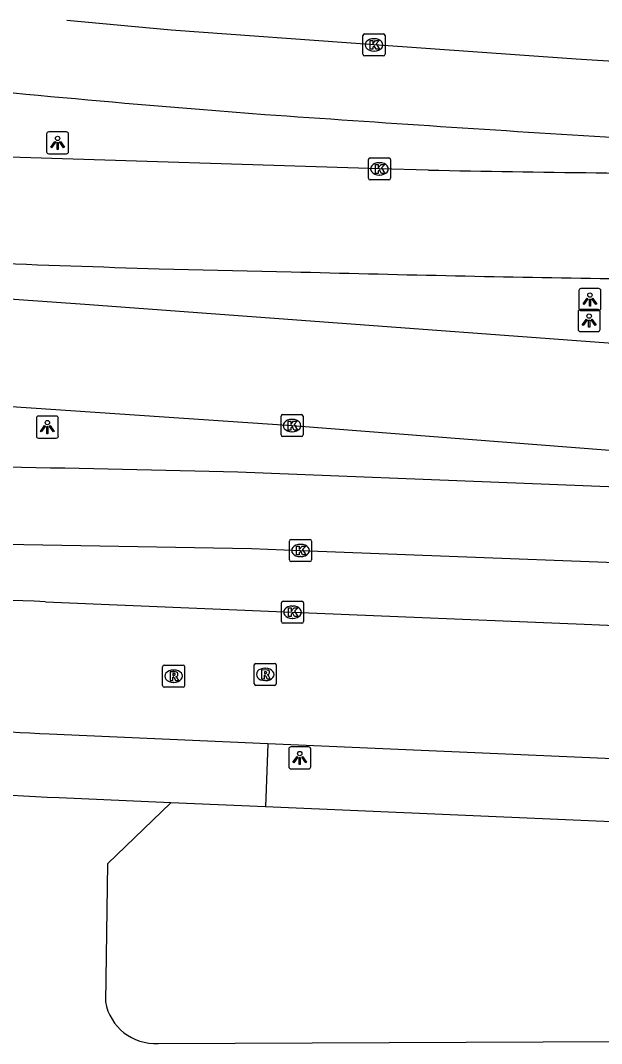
# Model space of a CAD drawing. Extents: x 161243 to 161752, y 384138 to 384885.
# Drawn here: x 161431.55 to 161457.92, y 384838.56 to 384885 of the extents above; entities that cross this region are included whole.
import ezdxf

# ---------------------------------------------------------------- set-up
doc = ezdxf.new("R2010")
doc.units = 0
for name, color, linetype in [('IMGEO_Kolk', 7, 'Continuous'), ('IMGEO_Lichtpunt', 7, 'Continuous'), ('IMGEO_Rijbaan_lokaal_open', 7, 'Continuous'), ('IMGEO_Rijbaan_regionaal_gesloten', 7, 'Continuous'), ('IMGEO_Rioolput', 7, 'Continuous'), ('IMGEO_Voetpad_open', 7, 'Continuous')]:
    doc.layers.add(name, color=color, linetype=linetype)

msp = doc.modelspace()

# ---------------------------------------------------------------- linework, layer by layer
at = {"layer": 'IMGEO_Kolk'}
for p, q in [((161447.093, 384883.467), (161447.093, 384884.319)), ((161447.168, 384884.393), (161448.02, 384884.393)), ((161448.094, 384884.319), (161448.094, 384883.467)), ((161447.581, 384884.173), (161447.606, 384884.173)), ((161448.02, 384883.393), (161447.168, 384883.393)), ((161447.604, 384883.613), (161447.579, 384883.613)), ((161447.341, 384877.837), (161447.341, 384878.689)), ((161447.416, 384878.763), (161448.268, 384878.763)), ((161448.342, 384878.689), (161448.342, 384877.837)), ((161447.829, 384878.543), (161447.854, 384878.543)), ((161448.268, 384877.763), (161447.416, 384877.763)), ((161447.852, 384877.983), (161447.827, 384877.983)), ((161443.374, 384866.185), (161443.374, 384867.037)), ((161443.449, 384867.111), (161444.301, 384867.111)), ((161444.375, 384867.037), (161444.375, 384866.185)), ((161443.862, 384866.891), (161443.887, 384866.891)), ((161444.301, 384866.111), (161443.449, 384866.111)), ((161443.885, 384866.331), (161443.86, 384866.331)), ((161443.759, 384860.515), (161443.759, 384861.367)), ((161443.834, 384861.441), (161444.686, 384861.441)), ((161444.247, 384861.221), (161444.272, 384861.221)), ((161444.76, 384861.367), (161444.76, 384860.515)), ((161444.27, 384860.661), (161444.245, 384860.661)), ((161444.686, 384860.441), (161443.834, 384860.441)), ((161443.396, 384857.713), (161443.396, 384858.565)), ((161443.471, 384858.639), (161444.323, 384858.639)), ((161443.884, 384858.419), (161443.909, 384858.419)), ((161444.397, 384858.565), (161444.397, 384857.713)), ((161443.907, 384857.859), (161443.882, 384857.859)), ((161444.323, 384857.639), (161443.471, 384857.639))]:
    msp.add_line(p, q, dxfattribs=at)
for points in [[(161447.093, 384883.467), (161447.093, 384884.319)], [(161447.168, 384884.393), (161448.02, 384884.393)], [(161448.094, 384884.319), (161448.094, 384883.467)], [(161447.414, 384884.093), (161447.537, 384884.093), (161447.537, 384883.942), (161447.667, 384884.093), (161447.831, 384884.093), (161447.685, 384883.942), (161447.838, 384883.693), (161447.686, 384883.693), (161447.601, 384883.857), (161447.537, 384883.79), (161447.537, 384883.693), (161447.414, 384883.693), (161447.414, 384884.093)], [(161448.02, 384883.393), (161447.168, 384883.393)], [(161447.341, 384877.837), (161447.341, 384878.689)], [(161447.416, 384878.763), (161448.268, 384878.763)], [(161448.342, 384878.689), (161448.342, 384877.837)], [(161447.662, 384878.463), (161447.785, 384878.463), (161447.785, 384878.312), (161447.915, 384878.463), (161448.079, 384878.463), (161447.933, 384878.312), (161448.086, 384878.063), (161447.934, 384878.063), (161447.849, 384878.227), (161447.785, 384878.16), (161447.785, 384878.063), (161447.662, 384878.063), (161447.662, 384878.463)], [(161448.268, 384877.763), (161447.416, 384877.763)], [(161443.374, 384866.185), (161443.374, 384867.037)], [(161443.449, 384867.111), (161444.301, 384867.111)], [(161444.375, 384867.037), (161444.375, 384866.185)], [(161443.695, 384866.811), (161443.818, 384866.811), (161443.818, 384866.66), (161443.948, 384866.811), (161444.112, 384866.811), (161443.966, 384866.66), (161444.119, 384866.411), (161443.967, 384866.411), (161443.882, 384866.575), (161443.818, 384866.508), (161443.818, 384866.411), (161443.695, 384866.411), (161443.695, 384866.811)], [(161444.301, 384866.111), (161443.449, 384866.111)], [(161443.759, 384860.515), (161443.759, 384861.367)], [(161443.834, 384861.441), (161444.686, 384861.441)], [(161444.08, 384861.141), (161444.203, 384861.141), (161444.203, 384860.99), (161444.333, 384861.141), (161444.497, 384861.141), (161444.351, 384860.99), (161444.504, 384860.741), (161444.352, 384860.741), (161444.267, 384860.905), (161444.203, 384860.838), (161444.203, 384860.741), (161444.08, 384860.741), (161444.08, 384861.141)], [(161444.76, 384861.367), (161444.76, 384860.515)], [(161444.686, 384860.441), (161443.834, 384860.441)], [(161443.396, 384857.713), (161443.396, 384858.565)], [(161443.471, 384858.639), (161444.323, 384858.639)], [(161443.717, 384858.339), (161443.84, 384858.339), (161443.84, 384858.188), (161443.97, 384858.339), (161444.134, 384858.339), (161443.988, 384858.188), (161444.141, 384857.939), (161443.989, 384857.939), (161443.904, 384858.103), (161443.84, 384858.036), (161443.84, 384857.939), (161443.717, 384857.939), (161443.717, 384858.339)], [(161444.397, 384858.565), (161444.397, 384857.713)], [(161444.323, 384857.639), (161443.471, 384857.639)]]:
    msp.add_lwpolyline(points, dxfattribs=at)
for centre, start, end in [((161447.17, 384884.317), 91.552, 178.448), ((161447.17, 384884.317), 91.552, 178.448), ((161448.018, 384884.317), 1.552, 88.448), ((161448.018, 384884.317), 1.552, 88.448), ((161447.17, 384883.469), 181.552, 268.448), ((161447.17, 384883.469), 181.552, 268.448), ((161448.018, 384883.469), 271.552, 358.448), ((161448.018, 384883.469), 271.552, 358.448), ((161447.418, 384878.687), 91.552, 178.448), ((161447.418, 384878.687), 91.552, 178.448), ((161448.266, 384878.687), 1.552, 88.448), ((161448.266, 384878.687), 1.552, 88.448), ((161447.418, 384877.839), 181.552, 268.448), ((161447.418, 384877.839), 181.552, 268.448), ((161448.266, 384877.839), 271.552, 358.448), ((161448.266, 384877.839), 271.552, 358.448), ((161443.451, 384867.035), 91.552, 178.448), ((161443.451, 384867.035), 91.552, 178.448), ((161444.299, 384867.035), 1.552, 88.448), ((161444.299, 384867.035), 1.552, 88.448), ((161443.451, 384866.187), 181.552, 268.448), ((161443.451, 384866.187), 181.552, 268.448), ((161444.299, 384866.187), 271.552, 358.448), ((161444.299, 384866.187), 271.552, 358.448), ((161443.836, 384861.365), 91.552, 178.448), ((161443.836, 384861.365), 91.552, 178.448), ((161444.684, 384861.365), 1.552, 88.448), ((161444.684, 384861.365), 1.552, 88.448), ((161443.836, 384860.517), 181.552, 268.448), ((161443.836, 384860.517), 181.552, 268.448), ((161444.684, 384860.517), 271.552, 358.448), ((161444.684, 384860.517), 271.552, 358.448), ((161443.473, 384858.563), 91.552, 178.448), ((161443.473, 384858.563), 91.552, 178.448), ((161444.321, 384858.563), 1.552, 88.448), ((161444.321, 384858.563), 1.552, 88.448), ((161443.473, 384857.715), 181.552, 268.448), ((161443.473, 384857.715), 181.552, 268.448), ((161444.321, 384857.715), 271.552, 358.448), ((161444.321, 384857.715), 271.552, 358.448)]:
    msp.add_arc(centre, 0.0765, start, end, dxfattribs=at)
for centre, major_axis, ratio, start_param, end_param in [((161447.58, 384883.893), (-0.387, 0.002), 0.722429, 4.712389, 7.853982), ((161447.605, 384883.893), (-0.39, 0.002), 0.717154, 1.570796, 4.712389), ((161447.828, 384878.263), (-0.387, 0.002), 0.722429, 4.712389, 7.853982), ((161447.853, 384878.263), (-0.39, 0.002), 0.717154, 1.570796, 4.712389), ((161443.861, 384866.611), (-0.387, 0.002), 0.722429, 4.712389, 7.853982), ((161443.886, 384866.611), (-0.39, 0.002), 0.717154, 1.570796, 4.712389), ((161444.246, 384860.941), (-0.387, 0.002), 0.722429, 4.712389, 7.853982), ((161444.271, 384860.941), (-0.39, 0.002), 0.717154, 1.570796, 4.712389), ((161443.883, 384858.139), (-0.387, 0.002), 0.722429, 4.712389, 7.853982), ((161443.908, 384858.139), (-0.39, 0.002), 0.717154, 1.570796, 4.712389)]:
    msp.add_ellipse(centre, major_axis=major_axis, ratio=ratio, start_param=start_param, end_param=end_param, dxfattribs=at)
at = {"layer": 'IMGEO_Lichtpunt'}
for p, q in [((161432.739, 384879.851), (161432.739, 384879.044)), ((161432.739, 384879.851), (161432.739, 384879.044)), ((161433.641, 384879.946), (161432.833, 384879.946)), ((161433.641, 384879.946), (161432.833, 384879.946)), ((161433.735, 384879.044), (161433.735, 384879.851)), ((161433.735, 384879.044), (161433.735, 384879.851)), ((161432.833, 384878.95), (161433.641, 384878.95)), ((161432.833, 384878.95), (161433.641, 384878.95)), ((161456.889, 384872.737), (161456.889, 384871.93)), ((161456.889, 384872.737), (161456.889, 384871.93)), ((161457.791, 384872.832), (161456.983, 384872.832)), ((161457.791, 384872.832), (161456.983, 384872.832)), ((161457.885, 384871.93), (161457.885, 384872.737)), ((161457.885, 384871.93), (161457.885, 384872.737)), ((161456.856, 384871.784), (161456.856, 384870.977)), ((161456.856, 384871.784), (161456.856, 384870.977)), ((161457.758, 384871.879), (161456.95, 384871.879)), ((161457.758, 384871.879), (161456.95, 384871.879)), ((161456.983, 384871.836), (161457.791, 384871.836)), ((161456.983, 384871.836), (161457.791, 384871.836)), ((161457.852, 384870.977), (161457.852, 384871.784)), ((161457.852, 384870.977), (161457.852, 384871.784)), ((161456.95, 384870.883), (161457.758, 384870.883)), ((161456.95, 384870.883), (161457.758, 384870.883)), ((161433.177, 384867.044), (161432.369, 384867.044)), ((161433.177, 384867.044), (161432.369, 384867.044)), ((161432.275, 384866.949), (161432.275, 384866.142)), ((161432.275, 384866.949), (161432.275, 384866.142)), ((161433.271, 384866.142), (161433.271, 384866.949)), ((161433.271, 384866.142), (161433.271, 384866.949)), ((161432.369, 384866.048), (161433.177, 384866.048)), ((161432.369, 384866.048), (161433.177, 384866.048)), ((161443.727, 384851.926), (161443.727, 384851.119)), ((161443.727, 384851.926), (161443.727, 384851.119)), ((161444.629, 384852.021), (161443.821, 384852.021)), ((161444.629, 384852.021), (161443.821, 384852.021)), ((161444.723, 384851.119), (161444.723, 384851.926)), ((161444.723, 384851.119), (161444.723, 384851.926)), ((161443.821, 384851.025), (161444.629, 384851.025)), ((161443.821, 384851.025), (161444.629, 384851.025))]:
    msp.add_line(p, q, dxfattribs=at)
for points in [[(161433.113, 384879.515), (161433.152, 384879.487), (161432.964, 384879.225), (161432.926, 384879.252), (161433.113, 384879.515)], [(161433.215, 384879.467), (161433.262, 384879.467), (161433.262, 384879.145), (161433.215, 384879.145), (161433.215, 384879.467)], [(161433.325, 384879.487), (161433.363, 384879.514), (161433.55, 384879.252), (161433.511, 384879.224), (161433.325, 384879.487)], [(161457.263, 384872.401), (161457.302, 384872.373), (161457.114, 384872.111), (161457.076, 384872.138), (161457.263, 384872.401)], [(161457.365, 384872.353), (161457.412, 384872.353), (161457.412, 384872.031), (161457.365, 384872.031), (161457.365, 384872.353)], [(161457.475, 384872.373), (161457.513, 384872.4), (161457.7, 384872.138), (161457.661, 384872.11), (161457.475, 384872.373)], [(161457.23, 384871.448), (161457.269, 384871.42), (161457.081, 384871.158), (161457.043, 384871.185), (161457.23, 384871.448)], [(161457.332, 384871.4), (161457.379, 384871.4), (161457.379, 384871.078), (161457.332, 384871.078), (161457.332, 384871.4)], [(161457.442, 384871.42), (161457.48, 384871.447), (161457.667, 384871.185), (161457.628, 384871.157), (161457.442, 384871.42)], [(161432.649, 384866.613), (161432.688, 384866.585), (161432.5, 384866.323), (161432.462, 384866.35), (161432.649, 384866.613)], [(161432.751, 384866.565), (161432.798, 384866.565), (161432.798, 384866.243), (161432.751, 384866.243), (161432.751, 384866.565)], [(161432.861, 384866.585), (161432.899, 384866.612), (161433.086, 384866.35), (161433.047, 384866.322), (161432.861, 384866.585)], [(161444.101, 384851.59), (161444.14, 384851.562), (161443.952, 384851.3), (161443.914, 384851.327), (161444.101, 384851.59)], [(161444.203, 384851.542), (161444.25, 384851.542), (161444.25, 384851.22), (161444.203, 384851.22), (161444.203, 384851.542)], [(161444.313, 384851.562), (161444.351, 384851.589), (161444.538, 384851.327), (161444.499, 384851.299), (161444.313, 384851.562)]]:
    msp.add_lwpolyline(points, dxfattribs=at)
for centre in [(161433.238, 384879.649), (161457.388, 384872.535), (161457.355, 384871.582), (161432.774, 384866.747), (161444.226, 384851.724)]:
    msp.add_circle(centre, 0.0994, dxfattribs=at)
for centre, start, end in [((161432.833, 384879.851), 90, 180), ((161432.833, 384879.851), 90, 180), ((161433.641, 384879.851), 0, 90), ((161433.641, 384879.851), 0, 90), ((161432.833, 384879.044), 180, 270), ((161432.833, 384879.044), 180, 270), ((161433.641, 384879.044), 270, 0), ((161433.641, 384879.044), 270, 360), ((161456.983, 384872.737), 90, 180), ((161456.983, 384872.737), 90, 180), ((161457.791, 384872.737), 0, 90), ((161457.791, 384872.737), 0, 90), ((161456.95, 384871.784), 90, 180), ((161456.95, 384871.784), 90, 180), ((161456.983, 384871.93), 180, 270), ((161456.983, 384871.93), 180, 270), ((161457.758, 384871.784), 0, 90), ((161457.758, 384871.784), 0, 90), ((161457.791, 384871.93), 270, 0), ((161457.791, 384871.93), 270, 360), ((161456.95, 384870.977), 180, 270), ((161456.95, 384870.977), 180, 270), ((161457.758, 384870.977), 270, 0), ((161457.758, 384870.977), 270, 360), ((161432.369, 384866.949), 90, 180), ((161432.369, 384866.949), 90, 180), ((161433.177, 384866.949), 0, 90), ((161433.177, 384866.949), 0, 90), ((161432.369, 384866.142), 180, 270), ((161432.369, 384866.142), 180, 270), ((161433.177, 384866.142), 270, 0), ((161433.177, 384866.142), 270, 360), ((161443.821, 384851.926), 90, 180), ((161443.821, 384851.926), 90, 180), ((161444.629, 384851.926), 0, 90), ((161444.629, 384851.926), 0, 90), ((161443.821, 384851.119), 180, 270), ((161443.821, 384851.119), 180, 270), ((161444.629, 384851.119), 270, 0), ((161444.629, 384851.119), 270, 360)]:
    msp.add_arc(centre, 0.0946, start, end, dxfattribs=at)
at = {"layer": 'IMGEO_Rijbaan_lokaal_open'}
for points in [[(161432.691, 384858.617), (161443.897, 384858.139), (161457.123, 384857.598), (161464.496, 384857.284), (161488.747, 384856.252), (161495.954, 384855.908), (161500.984, 384855.619), (161518.06, 384854.968), (161526.784, 384854.51), (161537.21, 384853.901), (161547.23, 384853.329), (161548.117, 384853.276), (161561.161, 384852.491), (161573.48, 384851.691), (161576.121, 384851.539), (161583.525, 384850.98), (161591.436, 384850.345), (161599.97, 384849.634), (161609.304, 384848.897), (161621.915, 384847.716), (161637.662, 384846.256), (161645.218, 384845.76), (161654.603, 384845.532), (161661.029, 384846.084)], [(161442.773, 384852.167), (161432.851, 384852.601)], [(161490.609, 384850.075), (161485.218, 384850.311), (161442.773, 384852.167)], [(161438.372, 384849.487), (161433.302, 384849.706)], [(161438.372, 384849.487), (161435.505, 384846.722), (161435.409, 384840.445)], [(161437.798, 384838.562), (161483.23, 384838.753), (161489.898, 384838.873)]]:
    msp.add_lwpolyline(points, dxfattribs=at)
for centre, radius, start, end in [((161409.91, 384242.247), 616.79, 87.883288, 88.647413), ((161420.258, 384621.05), 231.893, 86.88694, 88.62061), ((161420.534, 384619.185), 230.874, 86.82982, 88.9562), ((161437.668, 384840.854), 2.296, 190.2728, 273.2371)]:
    msp.add_arc(centre, radius, start, end, dxfattribs=at)
at = {"layer": 'IMGEO_Rijbaan_regionaal_gesloten'}
for points in [[(161466.759, 384882.625), (161456.769, 384883.245), (161447.594, 384883.893), (161438.388, 384884.555), (161433.661, 384885.003)], [(161439.67, 384880.97), (161442.64, 384880.741)], [(161450.063, 384878.208), (161447.842, 384878.263), (161430.576, 384878.809)], [(161437.843, 384873.73), (161443.837, 384873.595)], [(161483.247, 384868.441), (161468.458, 384869.592), (161434.47, 384872.112), (161428.475, 384872.536)], [(161430.006, 384867.558), (161443.875, 384866.611), (161466.286, 384864.875), (161467.476, 384864.787)], [(161467.401, 384863.469), (161441.421, 384864.491)], [(161377.167, 384860.545), (161387.181, 384860.85), (161400.37, 384861.185), (161412.583, 384861.466), (161419.609, 384861.421), (161424.813, 384861.329), (161442.031, 384861.03), (161444.26, 384860.941), (161465.688, 384860.125), (161467.892, 384860.1)]]:
    msp.add_lwpolyline(points, dxfattribs=at)
for centre, radius, start, end in [((161485.876, 385451.672), 572.569, 264.46728, 265.37126), ((161553.681, 386446.376), 1569.568, 265.943163, 266.526886), ((161475.754, 386275.573), 1397.601, 268.94671, 269.571131), ((161491.73, 386549.721), 1676.857, 267.610477, 268.158438), ((161479.944, 386211.011), 1337.904, 268.453539, 269.054134), ((161469.865, 385763.421), 890.212, 269.227183, 270.25732), ((161406.32, 383510.609), 1354.337, 88.514869, 89.401281)]:
    msp.add_arc(centre, radius, start, end, dxfattribs=at)
at = {"layer": 'IMGEO_Rioolput'}
for p, q in [((161438.002, 384854.809), (161438.002, 384855.661)), ((161438.077, 384855.735), (161438.929, 384855.735)), ((161438.49, 384855.515), (161438.515, 384855.515)), ((161439.003, 384855.661), (161439.003, 384854.809)), ((161442.159, 384854.891), (161442.159, 384855.743)), ((161442.234, 384855.817), (161443.086, 384855.817)), ((161442.647, 384855.597), (161442.672, 384855.597)), ((161443.16, 384855.743), (161443.16, 384854.891)), ((161438.513, 384854.955), (161438.488, 384854.955)), ((161442.67, 384855.037), (161442.645, 384855.037)), ((161438.929, 384854.735), (161438.077, 384854.735)), ((161443.086, 384854.817), (161442.234, 384854.817))]:
    msp.add_line(p, q, dxfattribs=at)
for points in [[(161438.002, 384854.809), (161438.002, 384855.661)], [(161438.077, 384855.735), (161438.929, 384855.735)], [(161438.591, 384855.433), (161438.339, 384855.435), (161438.339, 384855.035)], [(161439.003, 384855.661), (161439.003, 384854.809)], [(161442.159, 384854.891), (161442.159, 384855.743)], [(161442.234, 384855.817), (161443.086, 384855.817)], [(161442.748, 384855.515), (161442.496, 384855.517), (161442.496, 384855.117)], [(161442.674, 384855.436), (161442.62, 384855.436), (161442.62, 384855.355)], [(161443.16, 384855.743), (161443.16, 384854.891)], [(161438.339, 384855.035), (161438.463, 384855.035), (161438.463, 384855.197), (161438.474, 384855.197)], [(161438.517, 384855.354), (161438.463, 384855.354), (161438.463, 384855.273)], [(161438.463, 384855.273), (161438.515, 384855.273)], [(161438.521, 384855.168), (161438.592, 384855.035), (161438.732, 384855.035), (161438.667, 384855.161)], [(161442.496, 384855.117), (161442.62, 384855.117), (161442.62, 384855.279), (161442.631, 384855.279)], [(161442.62, 384855.355), (161442.672, 384855.355)], [(161442.678, 384855.25), (161442.749, 384855.117), (161442.889, 384855.117), (161442.824, 384855.243)], [(161438.929, 384854.735), (161438.077, 384854.735)], [(161443.086, 384854.817), (161442.234, 384854.817)]]:
    msp.add_lwpolyline(points, dxfattribs=at)
for centre, radius, start, end in [((161438.079, 384855.659), 0.0765, 91.552, 178.448), ((161438.079, 384855.659), 0.0765, 91.552, 178.448), ((161438.59, 384855.323), 0.109, 350.3612, 89.416), ((161438.927, 384855.659), 0.0765, 1.552, 88.448), ((161438.927, 384855.659), 0.0765, 1.552, 88.448), ((161442.236, 384855.741), 0.0765, 91.552, 178.448), ((161442.236, 384855.741), 0.0765, 91.552, 178.448), ((161442.68, 384855.34), 0.0964, 77.0061, 93.1865), ((161442.694, 384855.397), 0.0378, 276.6634, 79.6772), ((161442.747, 384855.405), 0.109, 350.3612, 89.416), ((161443.084, 384855.741), 0.0765, 1.552, 88.448), ((161443.084, 384855.741), 0.0765, 1.552, 88.448), ((161438.473, 384855.144), 0.0533, 26.0293, 88.6989), ((161438.499, 384855.462), 0.19, 274.7715, 282.9687), ((161438.523, 384855.258), 0.0964, 77.0061, 93.1865), ((161438.537, 384855.315), 0.0378, 276.6634, 79.6772), ((161438.588, 384855.323), 0.112, 277.5842, 350.9817), ((161438.572, 384855.108), 0.108, 29.5134, 73.7905), ((161442.63, 384855.226), 0.0533, 26.0293, 88.6989), ((161442.656, 384855.544), 0.19, 274.7715, 282.9687), ((161442.745, 384855.405), 0.112, 277.5842, 350.9817), ((161442.729, 384855.19), 0.108, 29.5134, 73.7905), ((161438.079, 384854.811), 0.0765, 181.552, 268.448), ((161438.079, 384854.811), 0.0765, 181.552, 268.448), ((161438.927, 384854.811), 0.0765, 271.552, 358.448), ((161438.927, 384854.811), 0.0765, 271.552, 358.448), ((161442.236, 384854.893), 0.0765, 181.552, 268.448), ((161442.236, 384854.893), 0.0765, 181.552, 268.448), ((161443.084, 384854.893), 0.0765, 271.552, 358.448), ((161443.084, 384854.893), 0.0765, 271.552, 358.448)]:
    msp.add_arc(centre, radius, start, end, dxfattribs=at)
for centre, major_axis, ratio, start_param, end_param in [((161438.489, 384855.235), (-0.387, 0.002), 0.722429, 4.712389, 7.853982), ((161438.514, 384855.235), (-0.39, 0.002), 0.717154, 1.570796, 4.712389), ((161442.646, 384855.317), (-0.387, 0.002), 0.722429, 4.712389, 7.853982), ((161442.671, 384855.317), (-0.39, 0.002), 0.717154, 1.570796, 4.712389)]:
    msp.add_ellipse(centre, major_axis=major_axis, ratio=ratio, start_param=start_param, end_param=end_param, dxfattribs=at)
at = {"layer": 'IMGEO_Voetpad_open'}
for points in [[(161442.773, 384852.167), (161442.678, 384849.301)], [(161442.678, 384849.301), (161438.372, 384849.487)], [(161491.151, 384847.055), (161490.498, 384847.117), (161490.499, 384847.234), (161442.678, 384849.301)]]:
    msp.add_lwpolyline(points, dxfattribs=at)

doc.saveas('drawing.dxf')
